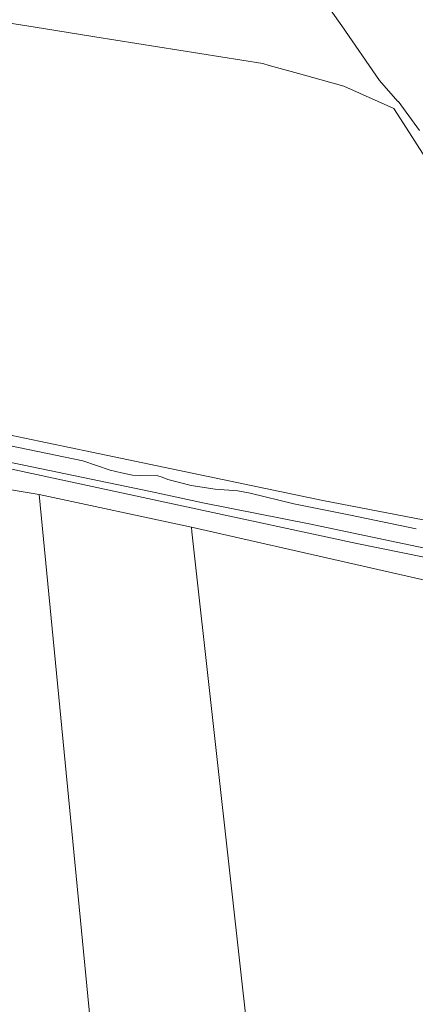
# Model space of a CAD drawing. Header units: metres. Extents: x 168032 to 180145, y 382923 to 399665.
# Tile 271 of 293: x 170086 to 170153, y 396718 to 396885. Entities that reach past the tile are written whole.
import ezdxf

# ---------------------------------------------------------------- set-up
doc = ezdxf.new("R2010")
doc.units = ezdxf.units.M
for name, color, linetype, lineweight in [('B-WE-GR-BOS_GEMENGD-GV', 8, 'Continuous', 18), ('B-WE-GR-BOS_LOOF-GV', 8, 'Continuous', 18), ('B-WE-GR-BOUWLAND-GV', 8, 'Continuous', 18), ('B-WE-GR-GRAS-GV', 8, 'Continuous', 18), ('B-WE-OG-TERREIN_CULTUURSCHEIDING-GV', 8, 'Continuous', 18), ('B-WE-OG-WATER_BEEK-GV', 8, 'Continuous', 18), ('B-WE-OG-WATER_SLOOT-GV', 8, 'Continuous', 18)]:
    doc.layers.add(name, color=color, linetype=linetype, lineweight=lineweight)

msp = doc.modelspace()

# ---------------------------------------------------------------- linework, layer by layer
at = {"layer": 'B-WE-GR-BOS_GEMENGD-GV', "flags": 128}
for points in [[(170153.61, 396865.77), (170150.024, 396870.7), (170149.953, 396870.677), (170146.815, 396874.222), (170140.448, 396883.484), (170135.576, 396890.406)], [(170067.763, 396886.571), (170089.825, 396883.046), (170098.527, 396881.656), (170127.041, 396877.1), (170128.134, 396876.797), (170133.091, 396875.425), (170140.8, 396873.29), (170149.266, 396869.48), (170151.411, 396866.14), (170159.074, 396854.209)]]:
    msp.add_lwpolyline(points, dxfattribs=at)
at = {"layer": 'B-WE-GR-BOS_LOOF-GV', "flags": 128}
for points in [[(170135.576, 396890.406), (170140.448, 396883.484), (170146.815, 396874.222), (170149.953, 396870.677), (170150.024, 396870.7), (170153.61, 396865.77)], [(170176.96, 396708.227), (170173.705, 396725.379), (170170.133, 396755.542), (170169.026, 396775.49), (170168.504, 396784.886), (170170.679, 396785.763), (170114.915, 396798.475), (170115.001, 396797.65), (170139.497, 396577.706)]]:
    msp.add_lwpolyline(points, dxfattribs=at)
msp.add_lwpolyline([(170110.648, 396583.507), (170103.652, 396654.18), (170089.106, 396803.977), (170066.655, 396807.754), (170067.378, 396801.967), (170079.124, 396689.269), (170080.733, 396672.177), (170084.962, 396627.514), (170088.657, 396589.414), (170088.799, 396588.332), (170088.825, 396588.195), (170088.927, 396587.997), (170089.092, 396587.848)], close=True, dxfattribs=at)
at = {"layer": 'B-WE-GR-BOUWLAND-GV', "flags": 128}
for points in [[(170159.074, 396854.209), (170151.411, 396866.14), (170149.266, 396869.48), (170140.8, 396873.29), (170133.091, 396875.425), (170128.134, 396876.797), (170127.041, 396877.1), (170098.527, 396881.656), (170089.825, 396883.046), (170067.763, 396886.571)], [(170075.884, 396815.817), (170086.678, 396813.557), (170098.053, 396811.175), (170122.643, 396806.026), (170137.204, 396802.977), (170157.466, 396799.06)]]:
    msp.add_lwpolyline(points, dxfattribs=at)
at = {"layer": 'B-WE-GR-GRAS-GV', "flags": 128}
msp.add_lwpolyline([(170114.915, 396798.475), (170089.106, 396803.977), (170103.652, 396654.18), (170110.648, 396583.507), (170129.041, 396579.803), (170139.497, 396577.706), (170115.001, 396797.65)], close=True, dxfattribs=at)
at = {"layer": 'B-WE-OG-TERREIN_CULTUURSCHEIDING-GV', "flags": 128}
for points in [[(170114.915, 396798.475), (170170.679, 396785.763), (170177.732, 396788.606), (170172.367, 396791.022), (170167.057, 396790.796), (170154.397, 396793.377), (170143.007, 396795.699), (170114.1, 396801.925), (170084.988, 396808.192), (170082.275, 396808.774), (170062.316, 396812.938), (170059.534, 396813.502), (170015.117, 396822.515), (169946.779, 396836.93)], [(170066.655, 396807.754), (170089.106, 396803.977), (170114.915, 396798.475)]]:
    msp.add_lwpolyline(points, dxfattribs=at)
at = {"layer": 'B-WE-OG-WATER_BEEK-GV', "flags": 128}
for points in [[(170030.126, 396820.681), (170107.994, 396804.485), (170117.166, 396802.512), (170134.88, 396799.014), (170150.744, 396795.701), (170161.316, 396793.483)], [(170153.067, 396798.192), (170141.901, 396800.495), (170132.323, 396802.433), (170124.884, 396804.211), (170122.782, 396804.613), (170118.951, 396804.891), (170114.857, 396805.527), (170110.917, 396806.544), (170109.951, 396806.963), (170109.23, 396807.188), (170106.218, 396807.247), (170104.938, 396807.282), (170103.037, 396807.655), (170101.16, 396808.15), (170096.486, 396809.691), (170082.593, 396812.614)]]:
    msp.add_lwpolyline(points, dxfattribs=at)
at = {"layer": 'B-WE-OG-WATER_SLOOT-GV', "flags": 128}
for points in [[(170084.988, 396808.192), (170114.1, 396801.925), (170143.007, 396795.699), (170154.397, 396793.377), (170167.057, 396790.796), (170172.367, 396791.022), (170173.251, 396791.575), (170172.923, 396792.03), (170172.459, 396792.673), (170171.974, 396792.44), (170171.443, 396792.249), (170170.875, 396792.101), (170170.279, 396792), (170169.665, 396791.947), (170169.044, 396791.942), (170168.425, 396791.987), (170167.866, 396792.071), (170161.316, 396793.483), (170150.744, 396795.701), (170134.88, 396799.014), (170117.166, 396802.512), (170107.994, 396804.485), (170030.126, 396820.681)], [(170157.466, 396799.06), (170137.204, 396802.977), (170122.643, 396806.026), (170098.053, 396811.175), (170086.678, 396813.557), (170075.884, 396815.817)], [(170082.593, 396812.614), (170096.486, 396809.691), (170101.16, 396808.15), (170103.037, 396807.655), (170104.938, 396807.282), (170106.218, 396807.247), (170109.23, 396807.188), (170109.951, 396806.963), (170110.917, 396806.544), (170114.857, 396805.527), (170118.951, 396804.891), (170122.782, 396804.613), (170124.884, 396804.211), (170132.323, 396802.433), (170141.901, 396800.495), (170153.067, 396798.192)]]:
    msp.add_lwpolyline(points, dxfattribs=at)

doc.saveas('drawing.dxf')
